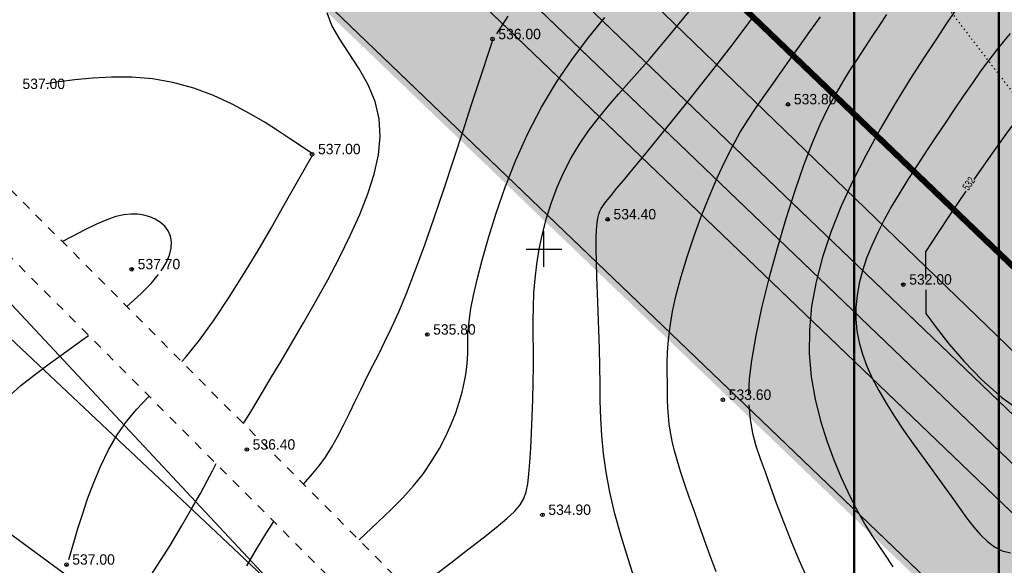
# Model space of a CAD drawing. Extents: x 10527 to 38813, y 13847 to 37526.
# Tile 288 of 656: x 35509 to 35592, y 36212 to 36257. Entities that reach past the tile are written whole.
import ezdxf

# ---------------------------------------------------------------- set-up
doc = ezdxf.new("R2010")
doc.units = 0
doc.header["$LTSCALE"] = 0.5
doc.header["$MEASUREMENT"] = 0
doc.header["$PDMODE"] = 32
doc.header["$PDSIZE"] = 0.3
for name, pattern in [('CONTI', [0]), ('GOST2.303 6', [12, 8, -1.5, 1, -1.5]), ('STRIH_1', [3, 2, -1]), ('Д_ТРОТ_ТРУБА', [3, 1.5, -1.5]), ('Контура низ откосов  Штриховая 0.1-0.5 - - - - - - -', [0.6, 0.1, -0.5])]:
    doc.linetypes.add(name, pattern=pattern)
for name, color, linetype in [('(004) Точки рельефа', 7, 'Continuous'), ('(007) Здания', 7, 'Continuous'), ('(014) Водопровод', 5, 'ИК_Водопровод -------в--------'), ('(025) Дорога', 7, 'Continuous'), ('(034) Формы рельефа', 32, 'Continuous'), ('GORIZDEFAULT', 32, 'CONTI'), ('PI_TTDEFAULT', 5, 'CONTI'), ('SETKR', 2, 'CONTI'), ('SIT_L0', 250, 'CONTI'), ('Штрих Стекло', 7, 'Continuous')]:
    doc.layers.add(name, color=color, linetype=linetype)
doc.layers.add('(032) Горизонтали утолщенные', color=32, linetype='Continuous', lineweight=30)
doc.layers.add('.', color=7, linetype='Continuous', lineweight=15)
doc.styles.add('D-431', font='txt')
doc.styles.add('SHRFT', font='TXT', dxfattribs={"width": 0.875})
doc.styles.get("Standard").update_dxf_attribs({"font": 'times.ttf'})
doc.linetypes.add('ИК_Водопровод -------в--------', pattern='A,9,-0.6,["В",Standard,S=1.2,R=0,X=0,Y=-0.6],-1.2', length=10.8)

# ---------------------------------------------------------------- blocks, each defined once
blk = doc.blocks.new('BL_333')
at = {"color": 0}
for p, q in [((0, -1.5), (0, 1.5)), ((-1.5, 0), (1.5, 0))]:
    blk.add_line(p, q, dxfattribs=at)
blk = doc.blocks.new('gergrgrre')
at = {"layer": '(014) Водопровод', "flags": 128}
blk.add_lwpolyline([(360036.438, 4200773.015), (360047.098, 4200750.311), (360089.76, 4200681.101), (360107.619, 4200655.796), (360141.826, 4200594.039), (360149.345, 4200579.998), (360206.507, 4200508.61), (360230.262, 4200479.387), (360306.281, 4200388.525), (360409.154, 4200291.553), (360456.114, 4200244.191), (360490.793, 4200199.337)], dxfattribs=at)
at = {"layer": '(025) Дорога', "linetype": 'Д_ТРОТ_ТРУБА', "flags": 128}
for points in [[(360044.195, 4200796.012), (360041.816, 4200791.773), (360042.358, 4200788.304), (360046.087, 4200780.21), (360059.012, 4200755.887), (360082.266, 4200713.415), (360119.837, 4200651.911), (360154.248, 4200588.273), (360168.952, 4200565.337), (360182.618, 4200547.766), (360213.043, 4200512.044), (360268.283, 4200446.262), (360308.926, 4200401.534), (360387.369, 4200322.593), (360428.116, 4200283.497), (360457.116, 4200256.42), (360464.886, 4200245.444), (360476.507, 4200228.263), (360489.06, 4200214.493), (360499.065, 4200202.984)], [(360034.859, 4200791.392), (360036.733, 4200790.501), (360038.761, 4200786.553), (360042.501, 4200778.433), (360055.492, 4200753.988), (360078.803, 4200711.411), (360116.369, 4200649.915), (360150.8, 4200586.24), (360165.682, 4200563.025), (360179.515, 4200545.24), (360209.989, 4200509.461), (360265.27, 4200443.63), (360306.026, 4200398.778), (360384.565, 4200319.74), (360425.367, 4200280.592), (360454.087, 4200253.775), (360461.596, 4200243.167), (360473.356, 4200225.782), (360486.072, 4200211.833), (360495.233, 4200201.295)]]:
    blk.add_lwpolyline(points, dxfattribs=at)
at = {"layer": '(032) Горизонтали утолщенные', "color": 32}
for points in [[(360396.04, 4200368.11, 536), (360396.99, 4200369.59, 536)], [(360414.5, 4200322.83, 534), (360413.99, 4200324.18, 534), (360413.51, 4200325.51, 534), (360413.06, 4200326.78, 534), (360412.63, 4200327.99, 534), (360412.22, 4200329.13, 534), (360411.85, 4200330.2, 534), (360411.52, 4200331.2, 534), (360411.23, 4200332.14, 534), (360410.98, 4200333.02, 534), (360410.79, 4200333.83, 534), (360410.64, 4200334.59, 534), (360410.54, 4200335.3, 534), (360410.47, 4200335.98, 534), (360410.43, 4200336.66, 534), (360410.41, 4200337.33, 534), (360410.4, 4200338.03, 534), (360410.4, 4200338.76, 534), (360410.38, 4200339.55, 534), (360410.38, 4200340.4, 534), (360410.41, 4200341.33, 534), (360410.48, 4200342.36, 534), (360410.61, 4200343.49, 534), (360410.82, 4200344.75, 534), (360411.13, 4200346.15, 534), (360411.54, 4200347.69, 534), (360412.04, 4200349.34, 534), (360412.61, 4200351.03, 534), (360413.24, 4200352.74, 534), (360413.9, 4200354.41, 534), (360414.58, 4200355.99, 534), (360415.24, 4200357.43, 534), (360415.89, 4200358.7, 534), (360416.52, 4200359.83, 534), (360417.15, 4200360.86, 534), (360417.79, 4200361.83, 534), (360418.45, 4200362.77, 534), (360419.15, 4200363.74, 534), (360419.88, 4200364.77, 534), (360420.67, 4200365.89, 534), (360421.5, 4200367.08, 534), (360422.37, 4200368.31, 534), (360423.26, 4200369.55, 534)], [(360379.787, 4200330.223, 536), (360379.99, 4200330.45, 536), (360380.55, 4200331.1, 536), (360381.1, 4200331.76, 536), (360381.63, 4200332.49, 536), (360382.14, 4200333.31, 536), (360382.65, 4200334.21, 536), (360383.15, 4200335.17, 536), (360383.65, 4200336.18, 536), (360384.14, 4200337.2, 536), (360384.63, 4200338.22, 536), (360385.12, 4200339.22, 536), (360385.61, 4200340.19, 536), (360386.11, 4200341.17, 536), (360386.64, 4200342.21, 536), (360387.19, 4200343.37, 536), (360387.79, 4200344.71, 536), (360388.45, 4200346.27, 536), (360389.16, 4200348.11, 536), (360389.95, 4200350.26, 536), (360390.78, 4200352.63, 536), (360391.62, 4200355.1, 536), (360392.44, 4200357.58, 536), (360393.21, 4200359.94, 536), (360393.9, 4200362.07, 536), (360394.48, 4200363.86, 536), (360395.68, 4200367.49, 536)], [(360440.37, 4200361.68, 532), (360439, 4200359.86, 532), (360437.58, 4200357.89, 532), (360436.17, 4200355.86, 532)], [(360435.5, 4200354.88, 532), (360434.21, 4200352.96, 532), (360433.06, 4200351.22, 532), (360432.11, 4200349.78, 532)], [(360432.11, 4200349.78, 532), (360432.11, 4200347.45, 532)], [(360432.12, 4200346.57, 532), (360432.12, 4200344.58, 532), (360432.99, 4200343.41, 532), (360434.07, 4200342.03, 532), (360435.36, 4200340.53, 532), (360436.85, 4200338.99, 532), (360438.53, 4200337.5, 532), (360440.41, 4200336.15, 532), (360442.47, 4200335.01, 532), (360444.7, 4200334.17, 532), (360447.06, 4200333.61, 532), (360449.47, 4200333.31, 532), (360451.88, 4200333.26, 532), (360454.24, 4200333.43, 532), (360456.47, 4200333.8, 532), (360458.52, 4200334.36, 532), (360460.34, 4200335.08, 532), (360461.95, 4200335.92, 532), (360463.36, 4200336.87, 532), (360464.62, 4200337.87, 532), (360465.75, 4200338.9, 532), (360466.78, 4200339.92, 532), (360467.72, 4200340.9, 532)], [(360375.01, 4200323.34, 536), (360375.83, 4200324.75, 536), (360376.63, 4200326.05, 536), (360377.288, 4200327.063, 536)]]:
    blk.add_polyline3d(points, dxfattribs=at)
at = {"layer": '(034) Формы рельефа', "linetype": 'Контура низ откосов  Штриховая 0.1-0.5 - - - - - - -', "elevation": 551.5, "flags": 128}
blk.add_lwpolyline([(360422.83, 4200713.783), (360423.97, 4200705.819), (360427.685, 4200701.92), (360438.089, 4200692.203), (360444.772, 4200681.827), (360448.259, 4200670.998), (360450.858, 4200660.367), (360451.5, 4200650), (360452.26, 4200641.32), (360452.585, 4200627.311), (360450.57, 4200616.24), (360445.21, 4200606.184), (360443.127, 4200599.811), (360443.127, 4200594.447), (360440.18, 4200585.94), (360438.18, 4200576.565), (360433.658, 4200559.69), (360431.833, 4200542.201), (360430.991, 4200533.035), (360432.095, 4200525.76), (360437.187, 4200508.125), (360440.65, 4200493.709), (360441.089, 4200478.084), (360439.308, 4200458.162), (360430.259, 4200449.118), (360426.674, 4200438.489), (360422.73, 4200422.51), (360418.644, 4200410.398), (360417.818, 4200392.146), (360421.895, 4200384.058), (360430.882, 4200374.337), (360447.898, 4200352.108), (360452.902, 4200343.334), (360452.08, 4200339.39), (360446.662, 4200333.704), (360444.483, 4200327.826), (360445.031, 4200322.387), (360447.47, 4200316.95), (360452.542, 4200310.709), (360466.922, 4200300.698), (360474.36, 4200289.513), (360476.648, 4200283.775), (360478.533, 4200277.019), (360478.237, 4200268.173), (360480.299, 4200257.19), (360485.37, 4200243.88), (360491.26, 4200231.27), (360501.642, 4200224.105), (360508.221, 4200218.932), (360521.671, 4200212.949)], dxfattribs=at)
at = {"linetype": 'Continuous', "elevation": 1.643}
blk.add_lwpolyline([(359968.105, 4200751.148), (360144.875, 4200568.598), (360208.905, 4200501.768), (360248.135, 4200449.088), (360280.365, 4200400.868), (360329.345, 4200345.008), (360410.625, 4200285.188), (360473.125, 4200218.998), (360491.256, 4200199.541)], dxfattribs=at)
at = {"layer": 'GORIZDEFAULT', "color": 32}
for points in [[(360374.728, 4200335.315, 536.5), (360374.78, 4200335.39, 536.5), (360375.08, 4200335.86, 536.5), (360375.44, 4200336.45, 536.5), (360375.88, 4200337.19, 536.5), (360376.43, 4200338.11, 536.5), (360377.1, 4200339.24, 536.5), (360377.9, 4200340.58, 536.5), (360378.81, 4200342.11, 536.5), (360379.79, 4200343.79, 536.5), (360380.8, 4200345.57, 536.5), (360381.82, 4200347.42, 536.5), (360382.8, 4200349.28, 536.5), (360383.71, 4200351.13, 536.5), (360384.52, 4200352.92, 536.5), (360385.21, 4200354.64, 536.5), (360385.74, 4200356.31, 536.5), (360386.09, 4200357.92, 536.5), (360386.23, 4200359.47, 536.5), (360386.15, 4200360.97, 536.5), (360385.82, 4200362.42, 536.5), (360385.23, 4200363.82, 536.5), (360384.46, 4200365.16, 536.5), (360383.63, 4200366.45, 536.5), (360382.84, 4200367.66, 536.5), (360382.18, 4200368.81, 536.5), (360381.78, 4200369.88, 536.5)], [(360390.75, 4200322.49, 535), (360392.18, 4200323.59, 535), (360393.59, 4200324.68, 535), (360394.89, 4200325.69, 535), (360396, 4200326.58, 535), (360396.88, 4200327.32, 535), (360397.53, 4200327.93, 535), (360398, 4200328.47, 535), (360398.32, 4200329, 535), (360398.52, 4200329.58, 535), (360398.65, 4200330.24, 535), (360398.74, 4200331.06, 535), (360398.82, 4200332.07, 535), (360398.9, 4200333.24, 535), (360398.97, 4200334.54, 535), (360399.02, 4200335.92, 535), (360399.07, 4200337.35, 535), (360399.1, 4200338.77, 535), (360399.12, 4200340.16, 535), (360399.12, 4200341.48, 535), (360399.11, 4200342.73, 535), (360399.11, 4200343.94, 535), (360399.12, 4200345.13, 535), (360399.17, 4200346.31, 535), (360399.26, 4200347.51, 535), (360399.4, 4200348.73, 535), (360399.61, 4200349.99, 535), (360399.89, 4200351.29, 535), (360400.23, 4200352.6, 535), (360400.65, 4200353.91, 535), (360401.13, 4200355.21, 535), (360401.69, 4200356.47, 535), (360402.31, 4200357.68, 535), (360403.01, 4200358.84, 535), (360403.76, 4200359.94, 535), (360404.57, 4200361, 535), (360405.41, 4200362.02, 535), (360406.28, 4200363.03, 535), (360407.16, 4200364.03, 535), (360408.05, 4200365.03, 535), (360408.93, 4200366.04, 535), (360409.79, 4200367.05, 535), (360410.62, 4200368.05, 535), (360411.42, 4200369.02, 535), (360412.18, 4200369.96, 535)], [(360407.68, 4200322.07, 534.5), (360407.08, 4200323.93, 534.5), (360406.5, 4200325.83, 534.5), (360405.98, 4200327.72, 534.5), (360405.55, 4200329.53, 534.5), (360405.23, 4200331.22, 534.5), (360405.01, 4200332.8, 534.5), (360404.87, 4200334.3, 534.5), (360404.79, 4200335.76, 534.5), (360404.75, 4200337.19, 534.5), (360404.73, 4200338.63, 534.5), (360404.71, 4200340.11, 534.5), (360404.67, 4200341.65, 534.5), (360404.63, 4200343.21, 534.5), (360404.57, 4200344.76, 534.5), (360404.52, 4200346.26, 534.5), (360404.47, 4200347.66, 534.5), (360404.43, 4200348.93, 534.5), (360404.41, 4200350.03, 534.5), (360404.41, 4200350.92, 534.5), (360404.44, 4200351.63, 534.5), (360404.48, 4200352.18, 534.5), (360404.54, 4200352.61, 534.5), (360404.62, 4200352.94, 534.5), (360404.72, 4200353.2, 534.5), (360404.83, 4200353.42, 534.5), (360404.95, 4200353.62, 534.5), (360405.12, 4200353.86, 534.5), (360405.35, 4200354.15, 534.5), (360405.68, 4200354.55, 534.5), (360406.12, 4200355.09, 534.5), (360406.72, 4200355.8, 534.5), (360407.48, 4200356.72, 534.5), (360408.43, 4200357.88, 534.5), (360409.54, 4200359.23, 534.5), (360410.75, 4200360.72, 534.5), (360412.02, 4200362.3, 534.5), (360413.3, 4200363.91, 534.5), (360414.55, 4200365.5, 534.5), (360415.72, 4200367.01, 534.5), (360416.77, 4200368.4, 534.5), (360417.72, 4200369.68, 534.5)], [(360428.83, 4200369.74, 533.5), (360428.22, 4200368.83, 533.5), (360427.59, 4200367.89, 533.5), (360426.96, 4200366.93, 533.5), (360426.34, 4200365.97, 533.5), (360425.72, 4200365.02, 533.5), (360425.11, 4200364.04, 533.5), (360424.5, 4200362.98, 533.5), (360423.87, 4200361.8, 533.5), (360423.22, 4200360.45, 533.5), (360422.55, 4200358.87, 533.5), (360421.84, 4200357.03, 533.5), (360421.1, 4200354.9, 533.5), (360420.35, 4200352.55, 533.5), (360419.61, 4200350.06, 533.5), (360418.92, 4200347.53, 533.5), (360418.31, 4200345.05, 533.5), (360417.82, 4200342.72, 533.5), (360417.46, 4200340.62, 533.5), (360417.28, 4200339.09, 533.5), (360417.22, 4200337.76, 533.5)], [(360438.56, 4200324.61, 532.5), (360439.25, 4200324.43, 532.5)], [(360439.22, 4200368.14, 532.5), (360438.66, 4200367.48, 532.5), (360438.06, 4200366.74, 532.5), (360437.42, 4200365.89, 532.5), (360436.73, 4200364.96, 532.5), (360436.02, 4200363.94, 532.5), (360435.28, 4200362.87, 532.5), (360434.52, 4200361.75, 532.5), (360433.75, 4200360.6, 532.5), (360432.97, 4200359.44, 532.5), (360432.19, 4200358.27, 532.5), (360431.43, 4200357.1, 532.5), (360430.68, 4200355.94, 532.5), (360429.96, 4200354.79, 532.5), (360429.28, 4200353.65, 532.5), (360428.65, 4200352.52, 532.5), (360428.08, 4200351.4, 532.5), (360427.58, 4200350.31, 532.5), (360427.15, 4200349.23, 532.5), (360426.8, 4200348.17, 532.5), (360426.53, 4200347.12, 532.5), (360426.35, 4200346.1, 532.5), (360426.25, 4200345.08, 532.5), (360426.24, 4200344.09, 532.5), (360426.33, 4200343.11, 532.5), (360426.52, 4200342.13, 532.5), (360426.8, 4200341.15, 532.5), (360427.16, 4200340.16, 532.5), (360427.62, 4200339.15, 532.5), (360428.16, 4200338.11, 532.5), (360428.79, 4200337.04, 532.5), (360429.5, 4200335.92, 532.5), (360430.26, 4200334.77, 532.5), (360431.07, 4200333.61, 532.5), (360431.9, 4200332.46, 532.5), (360432.71, 4200331.33, 532.5), (360433.51, 4200330.24, 532.5), (360434.25, 4200329.21, 532.5), (360434.93, 4200328.26, 532.5), (360435.55, 4200327.39, 532.5), (360436.15, 4200326.61, 532.5), (360436.73, 4200325.94, 532.5), (360437.31, 4200325.38, 532.5), (360437.91, 4200324.93, 532.5), (360438.56, 4200324.61, 532.5)], [(360384.458, 4200325.522, 535.5), (360384.97, 4200326.02, 535.5), (360386.07, 4200327.06, 535.5), (360387.13, 4200328.07, 535.5), (360388.13, 4200329.07, 535.5), (360389.05, 4200330.08, 535.5), (360389.87, 4200331.12, 535.5), (360390.59, 4200332.17, 535.5), (360391.22, 4200333.22, 535.5), (360391.76, 4200334.26, 535.5), (360392.21, 4200335.26, 535.5), (360392.59, 4200336.23, 535.5), (360392.89, 4200337.13, 535.5), (360393.13, 4200337.97, 535.5), (360393.31, 4200338.74, 535.5), (360393.44, 4200339.45, 535.5), (360393.52, 4200340.1, 535.5), (360393.57, 4200340.71, 535.5), (360393.6, 4200341.27, 535.5), (360393.61, 4200341.8, 535.5), (360393.61, 4200342.31, 535.5), (360393.62, 4200342.83, 535.5), (360393.66, 4200343.43, 535.5), (360393.74, 4200344.13, 535.5), (360393.87, 4200345.01, 535.5), (360394.09, 4200346.09, 535.5), (360394.4, 4200347.43, 535.5), (360394.81, 4200349.07, 535.5), (360395.34, 4200350.95, 535.5), (360395.99, 4200353.02, 535.5), (360396.75, 4200355.21, 535.5), (360397.64, 4200357.47, 535.5), (360398.66, 4200359.74, 535.5), (360399.8, 4200361.95, 535.5), (360401.06, 4200364.05, 535.5), (360402.4, 4200366.02, 535.5), (360403.78, 4200367.84, 535.5), (360405.14, 4200369.5, 535.5)], [(360435.71, 4200371.71, 533), (360433.89, 4200369.03, 533), (360433.01, 4200367.7, 533), (360431.96, 4200366.1, 533), (360430.79, 4200364.27, 533), (360429.56, 4200362.26, 533), (360428.31, 4200360.14, 533), (360427.1, 4200357.94, 533), (360425.98, 4200355.74, 533), (360424.98, 4200353.56, 533), (360424.13, 4200351.41, 533), (360423.43, 4200349.31, 533), (360422.89, 4200347.23, 533), (360422.52, 4200345.19, 533), (360422.33, 4200343.19, 533), (360422.32, 4200341.21, 533), (360422.49, 4200339.26, 533), (360422.82, 4200337.37, 533), (360423.27, 4200335.56, 533), (360423.81, 4200333.85, 533), (360424.39, 4200332.26, 533), (360424.99, 4200330.83, 533), (360425.57, 4200329.56, 533), (360426.1, 4200328.48, 533), (360426.6, 4200327.55, 533), (360427.09, 4200326.71, 533), (360427.59, 4200325.91, 533), (360428.12, 4200325.11, 533), (360428.7, 4200324.24, 533), (360429.35, 4200323.26, 533)], [(360380.51, 4200358.04, 537), (360378.6, 4200359.32, 537), (360377.68, 4200359.93, 537), (360376.55, 4200360.65, 537), (360375.25, 4200361.42, 537), (360373.8, 4200362.19, 537), (360372.22, 4200362.92, 537), (360370.55, 4200363.55, 537), (360368.81, 4200364.03, 537), (360367.08, 4200364.32, 537), (360365.34, 4200364.46, 537), (360363.64, 4200364.47, 537), (360362.03, 4200364.38, 537), (360360.55, 4200364.24, 537), (360359.23, 4200364.07, 537), (360358.12, 4200363.91, 537)], [(360369.546, 4200340.529, 537), (360369.86, 4200340.88, 537), (360371.04, 4200342.34, 537), (360372.27, 4200344.05, 537), (360373.53, 4200345.94, 537), (360374.77, 4200347.91, 537), (360375.96, 4200349.89, 537), (360377.06, 4200351.77, 537), (360378.03, 4200353.48, 537), (360378.84, 4200354.91, 537), (360380.51, 4200357.85, 537)], [(360367.81, 4200348.17, 537.5), (360368.23, 4200348.85, 537.5), (360368.51, 4200349.49, 537.5), (360368.66, 4200350.07, 537.5), (360368.69, 4200350.6, 537.5), (360368.6, 4200351.1, 537.5), (360368.4, 4200351.54, 537.5), (360368.11, 4200351.93, 537.5), (360367.75, 4200352.25, 537.5), (360367.32, 4200352.51, 537.5), (360366.85, 4200352.71, 537.5), (360366.35, 4200352.86, 537.5), (360365.83, 4200352.94, 537.5), (360365.27, 4200352.95, 537.5), (360364.67, 4200352.88, 537.5), (360364, 4200352.73, 537.5), (360363.24, 4200352.47, 537.5), (360362.38, 4200352.11, 537.5), (360361.4, 4200351.63, 537.5), (360360.28, 4200351.04, 537.5), (360359.511, 4200350.628, 537.5)], [(360364.924, 4200345.181, 537.5), (360365.21, 4200345.41, 537.5), (360366.17, 4200346.28, 537.5), (360366.96, 4200347.1, 537.5), (360367.59, 4200347.86, 537.5)], [(360348.45, 4200332.89, 537.5), (360349.17, 4200332.96, 537.5), (360349.84, 4200333.09, 537.5), (360350.47, 4200333.28, 537.5), (360351.05, 4200333.52, 537.5), (360351.57, 4200333.81, 537.5), (360352.04, 4200334.14, 537.5), (360352.45, 4200334.51, 537.5), (360352.8, 4200334.91, 537.5), (360353.14, 4200335.36, 537.5), (360353.5, 4200335.86, 537.5), (360353.92, 4200336.41, 537.5), (360354.45, 4200337.04, 537.5), (360355.14, 4200337.74, 537.5), (360356.02, 4200338.52, 537.5), (360357.12, 4200339.4, 537.5), (360358.4, 4200340.35, 537.5), (360359.79, 4200341.35, 537.5), (360361.23, 4200342.38, 537.5), (360361.715, 4200342.735, 537.5)], [(360360.04, 4200323.88, 537), (360360.52, 4200325.5, 537), (360360.82, 4200326.49, 537), (360361.19, 4200327.67, 537), (360361.63, 4200328.98, 537), (360362.14, 4200330.36, 537), (360362.73, 4200331.76, 537), (360363.38, 4200333.12, 537), (360364.11, 4200334.38, 537), (360364.9, 4200335.5, 537), (360365.76, 4200336.52, 537), (360366.69, 4200337.51, 537), (360366.797, 4200337.621, 537)], [(360417.23, 4200336.88, 533.5), (360417.34, 4200335.65, 533.5), (360417.55, 4200334.52, 533.5), (360417.84, 4200333.45, 533.5), (360418.2, 4200332.38, 533.5), (360418.6, 4200331.26, 533.5), (360419.07, 4200329.96, 533.5), (360419.58, 4200328.56, 533.5), (360420.15, 4200327.06, 533.5), (360420.77, 4200325.49, 533.5), (360421.45, 4200323.85, 533.5), (360422.21, 4200322.16, 533.5)], [(360366.43, 4200321.74, 536.5), (360367.52, 4200323.4, 536.5), (360368.56, 4200325.06, 536.5), (360369.52, 4200326.67, 536.5), (360370.38, 4200328.14, 536.5), (360371.11, 4200329.44, 536.5), (360371.68, 4200330.49, 536.5), (360372.12, 4200331.33, 536.5), (360372.428, 4200331.954, 536.5)]]:
    blk.add_polyline3d(points, dxfattribs=at)
at = {"layer": 'PI_TTDEFAULT', "color": 5}
for p in [(360395.68, 4200367.67, 536), (360420.54, 4200362.18, 533.8), (360380.51, 4200357.98, 537), (360405.37, 4200352.5, 534.4), (360365.34, 4200348.3, 537.7), (360430.23, 4200347.01, 532), (360390.2, 4200342.81, 535.8), (360415.05, 4200337.32, 533.6), (360375.02, 4200333.13, 536.4), (360399.88, 4200327.64, 534.9), (360359.85, 4200323.44, 537)]:
    blk.add_point(p, dxfattribs=at)
at = {"layer": 'SETKR', "color": 92}
blk.add_blockref('BL_333', (360400, 4200350), dxfattribs=at)
at = {"layer": '(004) Точки рельефа', "style": 'D-431'}
for s, p in [('536.00', (360396.17, 4200367.66)), ('537.00', (360356.15, 4200363.47)), ('533.80', (360421.03, 4200362.18)), ('537.00', (360381.01, 4200357.98)), ('534.40', (360405.86, 4200352.5)), ('537.70', (360365.84, 4200348.3)), ('532.00', (360430.73, 4200347.01)), ('535.80', (360390.69, 4200342.8)), ('533.60', (360415.55, 4200337.31)), ('536.40', (360375.51, 4200333.12)), ('534.90', (360400.38, 4200327.63)), ('537.00', (360360.34, 4200323.44))]:
    blk.add_text(s, height=0.875, dxfattribs=at).set_placement(p)
at = {"layer": '(032) Горизонтали утолщенные', "color": 32, "style": 'SHRFT', "width": 0.75}
blk.add_text('532', height=0.6562, rotation=55.68198, dxfattribs=at).set_placement((360435.692, 4200354.871, 532))
blk = doc.blocks.new('ееееее')
at = {"layer": 'SIT_L0', "color": 250}
blk.add_line((-151.38, 500.1), (-86.98, 430.77), dxfattribs=at)

msp = doc.modelspace()

# ---------------------------------------------------------------- hatches: boundary and pattern name
at = {"layer": '.', "ltscale": 0.149071}
h = msp.add_hatch(color=256, dxfattribs=at)
h.dxf.hatch_style = 1
h.set_gradient(color1=(255, 255, 255), tint=1)
h.paths.add_polyline_path([(35043.297, 36082.013), (36343.297, 36082.013), (36343.297, 37217.013), (35043.297, 37217.013)])
h.paths.add_polyline_path([(35058.297, 37202.013), (36328.297, 37202.013), (36328.297, 36097.013), (35058.297, 36097.013)], flags=16)
h = msp.add_hatch(color=256, dxfattribs=at)
h.dxf.hatch_style = 1
h.set_gradient(color1=(51, 204, 0), color2=(51, 204, 0), tint=1)
edge = h.paths.add_edge_path()
edge.add_line((36288.012, 36496.449), (35667.551, 36154.533))
edge.add_arc((35662.242, 36164.167), 11, 226.16627, 298.85775, ccw=False)
edge.add_line((35654.623, 36156.232), (35391.724, 36408.641))
edge.add_line((35391.724, 36408.641), (35216.827, 36679.143))
edge.add_line((35216.827, 36679.143), (35208.925, 36674.788))
edge.add_line((35208.925, 36674.788), (35384.735, 36402.875))
edge.add_line((35384.735, 36402.875), (35659.006, 36139.548))
edge.add_line((35659.006, 36139.548), (36312.368, 36499.595))
edge.add_line((36312.368, 36499.595), (35900.999, 37056.168))
edge.add_line((35900.999, 37056.168), (35893.046, 37051.786))
edge.add_line((35893.046, 37051.786), (36291.549, 36512.621))
edge.add_arc((36282.703, 36506.083), 11, -61.14225, 36.46852, ccw=False)
h.paths.add_polyline_path([(35788.729, 36580.117), (35933.158, 36318.028), (35719.583, 36200.333), (35721.176, 36197.413), (35661.011, 36164.107), (35654.839, 36175.32), (35647.364, 36171.52), (35618.976, 36198.774), (35646.046, 36213.852), (35649.614, 36207.218), (35674.926, 36221.152), (35682.742, 36206.954), (35708.361, 36220.905), (35719.584, 36200.333), (35739.746, 36211.444), (35711.107, 36263.414), (35618.055, 36212.136), (35436.785, 36386.172)], flags=16)
edge = h.paths.add_edge_path(flags=17)
edge.add_line((36286.723, 36509.055), (36102.477, 36758.336))
edge.add_arc((36098.456, 36755.364), 5, 36.46852, 118.85775)
edge.add_line((36096.043, 36759.744), (35801.902, 36597.652))
edge.add_arc((35804.315, 36593.273), 5, 118.85775, 208.85775)
edge.add_line((35799.936, 36590.86), (35948.226, 36321.764))
edge.add_arc((35952.605, 36324.177), 5, 208.85775, 298.85775)
edge.add_line((35955.018, 36319.798), (36285.116, 36501.704))
edge.add_arc((36282.703, 36506.083), 5, 298.85775, 396.46852)
h.paths.add_polyline_path([(35809.749, 36591.7), (36097.32, 36750.171), (36276.769, 36507.381), (35954.178, 36329.611)], flags=16)
edge = h.paths.add_edge_path(flags=17)
edge.add_line((35942.971, 36318.868), (35794.681, 36587.964))
edge.add_arc((35790.302, 36585.551), 5, 28.86341, 118.85775)
edge.add_line((35787.889, 36589.93), (35427.68, 36391.431))
edge.add_arc((35430.094, 36387.051), 5, 118.85775, 226.16627)
edge.add_line((35426.631, 36383.445), (35658.779, 36160.56))
edge.add_arc((35662.242, 36164.167), 5, 226.16627, 298.85775)
edge.add_line((35664.655, 36159.788), (35672.305, 36164.004))
edge.add_line((35672.305, 36164.004), (35677.56, 36166.9))
edge.add_line((35677.56, 36166.9), (35941.005, 36312.076))
edge.add_arc((35938.592, 36316.455), 5, 298.85775, 388.85775)
edge = h.paths.add_edge_path(flags=17)
edge.add_arc((35538.825, 36816.052), 5, 28.85775, 118.85775)
edge.add_line((35536.412, 36820.431), (35532.909, 36818.501))
edge.add_line((35532.909, 36818.501), (35681.681, 36548.529))
edge.add_line((35681.681, 36548.529), (35418.652, 36403.582))
edge.add_line((35418.652, 36403.582), (35403.372, 36418.252))
edge.add_line((35403.372, 36418.252), (35246.598, 36660.724))
edge.add_line((35246.598, 36660.724), (35243.394, 36658.959))
edge.add_arc((35245.808, 36654.58), 5, 118.85775, 212.88524)
edge.add_line((35241.609, 36651.865), (35393.741, 36416.571))
edge.add_line((35393.741, 36416.571), (35396.383, 36412.485))
edge.add_line((35396.383, 36412.485), (35414.542, 36395.051))
edge.add_arc((35418.004, 36398.658), 5, 226.16627, 298.85775)
edge.add_line((35420.418, 36394.279), (35689.529, 36542.577))
edge.add_arc((35687.115, 36546.956), 5, 298.85915, 388.85698)
edge.add_line((35691.494, 36549.37), (35543.204, 36818.466))
edge = h.paths.add_edge_path(flags=17)
edge.add_line((35902.201, 37022.006), (35898.082, 37019.736))
edge.add_line((35898.082, 37019.736), (36082.928, 36769.643))
edge.add_line((36082.928, 36769.643), (35798.166, 36612.72))
edge.add_line((35798.166, 36612.72), (35649.393, 36882.692))
edge.add_line((35649.393, 36882.692), (35645.89, 36880.761))
edge.add_arc((35648.303, 36876.382), 5, 118.85775, 208.85855)
edge.add_line((35643.924, 36873.969), (35792.214, 36604.873))
edge.add_arc((35796.593, 36607.286), 5, 208.85775, 298.85137)
edge.add_line((35799.006, 36602.907), (36091.274, 36763.967))
edge.add_arc((36088.861, 36768.346), 5, 298.85775, 396.46852)
edge.add_line((36092.882, 36771.318), (35908.635, 37020.599))
edge.add_arc((35904.615, 37017.627), 5, 36.46939, 118.85775)
at = {"layer": '.', "linetype": 'Continuous', "transparency": 33554544}
h = msp.add_hatch(color=5, dxfattribs=at)
h.dxf.hatch_style = 1
h.set_gradient(color1=(255, 190, 168), color2=(255, 182, 158), one_color=1, tint=0.81)
h.paths.add_polyline_path([(35563.986, 36456.268), (35636.201, 36325.223), (35549.837, 36277.631), (35436.785, 36386.172)])
h.paths.add_polyline_path([(35563.986, 36456.268), (35676.091, 36518.046), (35748.306, 36387.001), (35636.201, 36325.223)])
h.paths.add_polyline_path([(35763.593, 36395.425), (35860.944, 36449.072), (35933.158, 36318.028), (35835.808, 36264.381)])
h.paths.add_polyline_path([(35676.091, 36518.046), (35748.306, 36387.001), (35860.944, 36449.072), (35788.729, 36580.117)])
h.paths.add_polyline_path([(35667.531, 36342.489), (35763.593, 36395.425), (35835.808, 36264.381), (35766.02, 36225.923), (35751.541, 36252.198), (35725.267, 36237.719)])
h.paths.add_polyline_path([(35549.837, 36277.631), (35667.531, 36342.489), (35711.107, 36263.414), (35618.055, 36212.136)])
h.paths.add_polyline_path([(35466.589, 36600.838), (35538.804, 36469.794), (35681.681, 36548.529), (35609.467, 36679.574)])
h.paths.add_polyline_path([(35466.589, 36600.838), (35538.804, 36469.794), (35418.652, 36403.582), (35403.372, 36418.252), (35332.938, 36527.188)])
h.paths.add_polyline_path([(35394.375, 36731.883), (35466.589, 36600.838), (35609.467, 36679.574), (35537.252, 36810.618)])
h.paths.add_polyline_path([(35251.497, 36653.148), (35394.375, 36731.883), (35466.589, 36600.838), (35332.938, 36527.188)])
h.paths.add_polyline_path([(35851.694, 36813.058), (35725.951, 36743.765), (35653.737, 36874.809), (35779.48, 36944.102)])
h.paths.add_polyline_path([(35851.694, 36813.058), (35779.48, 36944.102), (35903.479, 37012.434), (35993.203, 36891.039)])
h.paths.add_polyline_path([(35851.694, 36813.058), (35993.203, 36891.039), (36082.928, 36769.643), (35923.909, 36682.013)])
h.paths.add_polyline_path([(35725.951, 36743.765), (35851.694, 36813.058), (35923.909, 36682.013), (35798.166, 36612.72)])
h.paths.add_polyline_path([(36025.674, 36539.85), (36187.045, 36628.776), (36097.32, 36750.171), (35953.459, 36670.894)])
h.paths.add_polyline_path([(36025.674, 36539.85), (36097.888, 36408.805), (36276.769, 36507.381), (36187.045, 36628.776)])
h.paths.add_polyline_path([(36025.674, 36539.85), (36097.888, 36408.805), (35954.178, 36329.611), (35881.963, 36460.655)])
h.paths.add_polyline_path([(35809.749, 36591.7), (35953.459, 36670.894), (36025.674, 36539.85), (35881.963, 36460.655)])
at = {"layer": 'Штрих Стекло', "linetype": 'Continuous'}
h = msp.add_hatch(color=5, dxfattribs=at)
h.dxf.hatch_style = 1
h.set_gradient(color1=(173, 173, 173), color2=(166, 166, 166), one_color=1, tint=0.65)
edge = h.paths.add_edge_path()
edge.add_line((35220.262, 36694.737), (35202.702, 36685.06))
edge.add_arc((35205.115, 36680.681), 5, 32.88524, 118.85775, ccw=False)
edge.add_line((35209.314, 36683.396), (35213.315, 36677.208))
edge.add_line((35213.315, 36677.208), (35222.095, 36682.046))
edge.add_line((35222.095, 36682.046), (35218.323, 36687.88))
edge.add_arc((35222.687, 36690.349), 5.014, 118.92591, 209.50369, ccw=False)
edge = h.paths.add_edge_path()
edge.add_line((35389.373, 36405.352), (35651.853, 36153.347))
edge.add_arc((35662.242, 36164.167), 15, 226.16627, 298.85775)
edge.add_line((35669.481, 36151.03), (36289.942, 36492.946))
edge.add_arc((36282.703, 36506.083), 15, 298.85775, 396.46852)
edge.add_line((36294.765, 36514.999), (35889.246, 37056.928))
edge.add_arc((35893.267, 37059.9), 5, 118.85775, 216.46852, ccw=False)
edge.add_line((35890.853, 37064.279), (35884.604, 37060.835))
edge.add_line((35884.604, 37060.835), (36292.353, 36513.216))
edge.add_arc((36282.703, 36506.083), 12, -61.14225, 36.46852, ccw=False)
edge.add_line((36288.494, 36495.573), (35660.947, 36154.319))
edge.add_line((35660.947, 36154.319), (35390.568, 36408.587))
edge.add_line((35390.568, 36408.587), (35215.949, 36678.659))
edge.add_line((35215.949, 36678.659), (35213.315, 36677.208))
edge.add_line((35213.315, 36677.208), (35388.049, 36406.958))
edge.add_arc((35395.606, 36411.845), 9, 212.88524, 226.16627)
edge = h.paths.add_edge_path(flags=16)
edge.add_line((35427.68, 36391.431), (35787.889, 36589.93))
edge.add_arc((35790.302, 36585.551), 5, 28.85775, 118.85775, ccw=False)
edge.add_line((35794.681, 36587.964), (35942.971, 36318.868))
edge.add_arc((35938.592, 36316.455), 5, -61.14225, 28.85775, ccw=False)
edge.add_line((35941.005, 36312.076), (35664.655, 36159.788))
edge.add_arc((35662.242, 36164.167), 5, 226.82384, 298.85775, ccw=False)
edge.add_line((35658.82, 36160.521), (35426.625, 36383.45))
edge.add_arc((35430.094, 36387.051), 5, 118.85775, 226.07521, ccw=False)
h.paths.add_polyline_path([(35427.68, 36391.431), (35784.385, 36587.999), (35933.158, 36318.028), (35662.889, 36169.091)], flags=0)
edge = h.paths.add_edge_path(flags=16)
edge.add_line((35801.902, 36597.652), (36096.043, 36759.744))
edge.add_arc((36098.456, 36755.364), 5, 36.46852, 118.85775, ccw=False)
edge.add_line((36102.477, 36758.336), (36286.723, 36509.055))
edge.add_arc((36282.703, 36506.083), 5, -61.14225, 36.46852, ccw=False)
edge.add_line((36285.116, 36501.704), (35955.018, 36319.798))
edge.add_arc((35952.605, 36324.177), 5, 208.85775, 298.85775, ccw=False)
edge.add_line((35948.226, 36321.764), (35799.936, 36590.86))
edge.add_arc((35804.315, 36593.273), 5, 118.85775, 208.85775, ccw=False)
h.paths.add_polyline_path([(35805.405, 36599.583), (36091.923, 36757.473), (36276.769, 36507.381), (35954.178, 36329.611)], flags=0)
edge = h.paths.add_edge_path(flags=17)
edge.add_line((36292.353, 36513.216), (35884.604, 37060.835))
edge.add_line((35884.604, 37060.835), (35876.716, 37056.488))
edge.add_arc((35879.129, 37052.109), 5, 36.46852, 118.85775, ccw=False)
edge.add_line((35883.15, 37055.081), (36092.882, 36771.318))
edge.add_arc((36088.861, 36768.346), 5, -61.14225, 36.46852, ccw=False)
edge.add_line((36091.274, 36763.967), (35799.006, 36602.907))
edge.add_arc((35796.593, 36607.286), 5, 208.85775, 298.85775, ccw=False)
edge.add_line((35792.214, 36604.873), (35643.924, 36873.969))
edge.add_arc((35648.303, 36876.382), 5, 118.85775, 208.85775, ccw=False)
edge.add_line((35645.89, 36880.761), (35631.876, 36873.039))
edge.add_arc((35634.29, 36868.66), 5, 28.85775, 118.85775, ccw=False)
edge.add_line((35638.669, 36871.073), (35786.959, 36601.977))
edge.add_arc((35782.58, 36599.564), 5, -61.14225, 28.85552, ccw=False)
edge.add_line((35784.993, 36595.185), (35703.542, 36550.3))
edge.add_arc((35701.128, 36554.679), 5, 208.85775, 298.85775, ccw=False)
edge.add_line((35696.749, 36552.265), (35548.459, 36821.361))
edge.add_arc((35552.838, 36823.775), 5, 118.85775, 208.85775, ccw=False)
edge.add_line((35550.425, 36828.154), (35902.201, 37022.006))
edge.add_arc((35904.615, 37017.627), 5, 36.46852, 118.85775, ccw=False)
edge.add_line((35908.636, 37020.599), (35899.041, 37033.58))
edge.add_arc((35895.02, 37030.608), 5, -61.14225, 36.46852, ccw=False)
edge.add_line((35897.433, 37026.229), (35239.435, 36663.628))
edge.add_arc((35237.099, 36668.049), 5, 212.88524, 297.85041, ccw=False)
edge.add_line((35232.9, 36665.334), (35241.609, 36651.865))
edge.add_arc((35245.808, 36654.58), 5, 118.85775, 212.88524, ccw=False)
edge.add_line((35243.394, 36658.959), (35536.412, 36820.431))
edge.add_arc((35538.825, 36816.052), 5, 28.85775, 118.85775, ccw=False)
edge.add_line((35543.204, 36818.466), (35691.494, 36549.37))
edge.add_arc((35687.115, 36546.956), 5, -61.14225, 28.85775, ccw=False)
edge.add_line((35689.528, 36542.577), (35420.418, 36394.279))
edge.add_arc((35418.004, 36398.658), 5, 226.16627, 298.85775, ccw=False)
edge.add_line((35414.542, 36395.051), (35396.383, 36412.485))
edge.add_line((35396.383, 36412.485), (35222.095, 36682.046))
edge.add_line((35222.095, 36682.046), (35215.949, 36678.659))
edge.add_line((35215.949, 36678.659), (35390.568, 36408.587))
edge.add_line((35390.568, 36408.587), (35660.947, 36154.319))
edge.add_line((35660.947, 36154.319), (36288.494, 36495.573))
edge.add_arc((36282.703, 36506.083), 12, 298.85775, 396.46852)

# ---------------------------------------------------------------- linework, layer by layer
at = {"layer": '(007) Здания', "color": 1, "lineweight": 50, "elevation": 536.5}
for points in [[(35579.157, 36330.862), (36021.437, 36330.862), (36021.437, 36140.103), (35579.157, 36140.103)], [(35591.321, 36325.862), (36016.437, 36325.862), (36016.437, 36145.103), (35591.321, 36145.103)]]:
    msp.add_lwpolyline(points, close=True, dxfattribs=at)
at = {"ltscale": 0.149071, "const_width": 0.1}
msp.add_lwpolyline([(35096.532, 36626.554), (35206.214, 36686.996, -0.393772), (35212.826, 36685.331), (35391.724, 36408.641), (35654.623, 36156.232, 0.328259), (35667.551, 36154.533), (36288.012, 36496.449, 0.453677), (36291.549, 36512.621), (35889.246, 37056.928, -0.453677), (35890.853, 37064.279), (36021.81, 37136.445)], format="xyb", dxfattribs=at)
msp.add_lwpolyline([(35205.659, 36679.839), (35384.735, 36402.875), (35659.006, 36139.548), (36312.368, 36499.595), (35897.401, 37061.036)], dxfattribs=at)
at = {"color": 1, "linetype": 'GOST2.303 6', "lineweight": 30, "const_width": 1.035}
msp.add_lwpolyline([(35208.925, 36674.788), (35900.999, 37056.168), (36312.368, 36499.595), (35659.006, 36139.548), (35384.735, 36402.875)], close=True, dxfattribs=at)
at = {"color": 7, "linetype": 'STRIH_1', "ltscale": 2, "true_color": 0xffffff, "const_width": 0.1}
msp.add_lwpolyline([(35215.15, 36687.262), (35394.053, 36410.563), (35656.701, 36158.396, 0.328259), (35666.103, 36157.16), (36286.564, 36499.076, 0.453677), (36289.136, 36510.838), (35886.32, 37055.839)], format="xyb", dxfattribs=at)
at = {"color": 5, "linetype": 'Continuous', "lineweight": 30, "elevation": 1.817}
msp.add_lwpolyline([(35700.777, 36743.868), (35783.042, 36598.7), (35417.006, 36399.342), (35397.519, 36415.917), (35245.808, 36654.58), (35903.469, 37018.244), (36282.703, 36506.083), (35660.81, 36163.437), (35417.006, 36399.342)], dxfattribs=at)
at = {"ltscale": 0.149071, "const_width": 0.1}
msp.add_lwpolyline([(35794.681, 36587.964), (35942.971, 36318.868, -0.414214), (35941.005, 36312.076), (35664.655, 36159.788, -0.328259), (35658.779, 36160.56), (35426.631, 36383.445, -0.505731), (35427.68, 36391.431), (35787.889, 36589.93, -0.414214)], format="xyb", close=True, dxfattribs=at)
at = {"color": 6, "ltscale": 0.149071, "const_width": 0.5}
msp.add_lwpolyline([(35549.837, 36277.631), (35667.531, 36342.489), (35711.107, 36263.414), (35618.055, 36212.136)], close=True, dxfattribs=at)

# ---------------------------------------------------------------- block references
at = {"linetype": 'Continuous'}
msp.add_blockref('gergrgrre', (-324846.944, -4164111.878), dxfattribs=at)
at = {"color": 0, "rotation": 0.1683458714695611}
msp.add_blockref('ееееее', (35652.513, 35743.025), dxfattribs=at)

doc.saveas('drawing.dxf')
